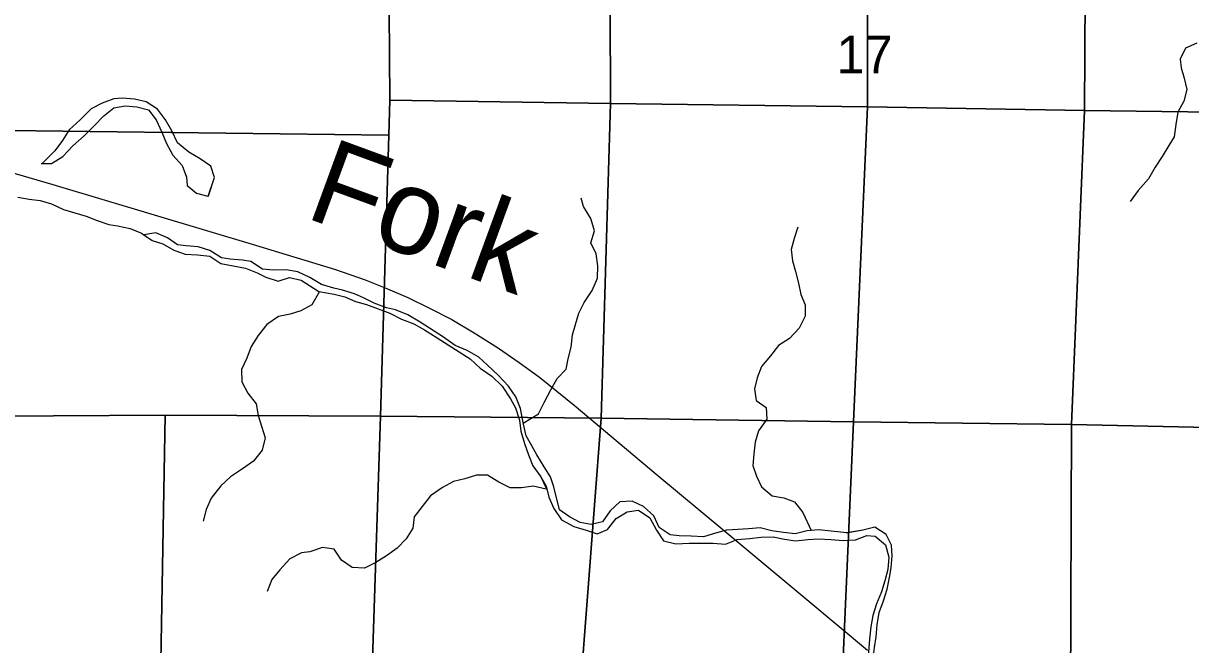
# Model space of a CAD drawing. Extents: x 1985906 to 2277390, y 930619 to 1324581.
# Drawn here: x 2072204 to 2079054, y 1104286 to 1107929 of the extents above; entities that cross this region are included whole.
import ezdxf

# ---------------------------------------------------------------- set-up
doc = ezdxf.new("R2010")
doc.units = 0
for name, color, linetype in [('GM_X_Minor_Lake', 7, 'Continuous'), ('GM_X_Minor_River', 7, 'Continuous'), ('GM_X_Minor_River_Text', 7, 'Continuous'), ('GM_X_Rail_Line', 7, 'Continuous'), ('GM_X_Section', 7, 'Continuous'), ('GM_X_Section_Text', 7, 'Continuous')]:
    doc.layers.add(name, color=color, linetype=linetype)

msp = doc.modelspace()

# ---------------------------------------------------------------- linework, layer by layer
at = {"layer": 'GM_X_Minor_Lake'}
for points in [[(2072309, 1107107.7), (2072369.2, 1107108.2), (2072435.2, 1107148.9), (2072494.9, 1107211.6), (2072560.7, 1107270.4), (2072618.5, 1107327.1), (2072676.3, 1107385.9), (2072736.1, 1107434.6), (2072802.3, 1107445.1), (2072870.6, 1107439.6), (2072939.1, 1107422.1), (2072983.7, 1107364.1), (2073016.4, 1107292), (2073045.1, 1107223.9), (2073081.8, 1107155.8), (2073136.5, 1107096), (2073161.2, 1107027.8), (2073165.6, 1106977.6), (2073220.2, 1106933.8), (2073286.6, 1106916.3)], [(2073290, 1106917.4), (2073325.9, 1107025.1), (2073305.2, 1107091.2), (2073242.6, 1107135), (2073176, 1107174.7), (2073109.3, 1107228.4), (2073076.6, 1107298.5), (2073037.9, 1107362.5), (2072991.2, 1107426.5), (2072924.6, 1107468.2), (2072856.2, 1107483.7), (2072785.9, 1107491.2), (2072735.7, 1107486.8), (2072667.6, 1107460.2), (2072601.6, 1107427.5), (2072537.9, 1107362.7), (2072474.1, 1107303.9), (2072434.4, 1107241.3), (2072388.7, 1107180.7), (2072313.9, 1107107.3)], [(2073289.4, 1106915.5), (2073325.9, 1107025.1), (2073305.2, 1107091.2), (2073242.6, 1107135), (2073176, 1107174.7), (2073109.3, 1107228.4), (2073076.6, 1107298.5), (2073037.9, 1107362.5), (2072991.2, 1107426.5), (2072924.6, 1107468.2), (2072856.2, 1107483.7), (2072785.9, 1107491.2), (2072735.7, 1107486.8), (2072667.6, 1107460.2), (2072601.6, 1107427.5), (2072537.9, 1107362.7), (2072474.1, 1107303.9), (2072434.4, 1107241.3), (2072388.7, 1107180.7), (2072314.4, 1107107.7)], [(2072314.4, 1107107.7), (2072369.2, 1107108.2), (2072435.2, 1107148.9), (2072494.9, 1107211.6), (2072560.7, 1107270.4), (2072618.5, 1107327.1), (2072676.3, 1107385.9), (2072736.1, 1107434.6), (2072802.3, 1107445.1), (2072870.6, 1107439.6), (2072939.1, 1107422.1), (2072983.7, 1107364.1), (2073016.4, 1107292), (2073045.1, 1107223.9), (2073081.8, 1107155.8), (2073136.5, 1107096), (2073161.2, 1107027.8), (2073165.6, 1106977.6), (2073220.2, 1106933.8), (2073289.4, 1106915.5)]]:
    msp.add_lwpolyline(points, dxfattribs=at)
at = {"layer": 'GM_X_Minor_River'}
for points in [[(2079090.8, 1107813.4), (2079024.9, 1107782.8), (2078993.3, 1107718.3), (2078997.8, 1107668.2), (2079016.4, 1107608.1), (2079031, 1107542), (2079013.5, 1107473.6), (2078980, 1107409.2), (2078966.6, 1107336.8), (2078957.2, 1107264.5), (2078925.5, 1107212), (2078887.9, 1107147.5), (2078846.3, 1107085), (2078806.8, 1107018.4), (2078747.2, 1106949.8), (2078699.6, 1106885.2)], [(2072171.9, 1106909.1), (2072238.2, 1106897.6), (2072302.5, 1106890.1), (2072368.9, 1106870.5), (2072439.5, 1106836.9), (2072572.3, 1106797.8), (2072636.7, 1106772.2), (2072705.2, 1106748.7), (2072757.4, 1106741), (2072831.9, 1106725.6), (2072898.3, 1106698), (2072960.9, 1106656.3), (2073023.3, 1106636.7), (2073087.9, 1106599.1), (2073154.3, 1106575.5), (2073226.6, 1106572), (2073298.9, 1106564.6), (2073363.6, 1106520.9), (2073508.3, 1106493.9), (2073576.8, 1106466.4), (2073627.2, 1106440.6), (2073699.7, 1106417.1), (2073765.7, 1106439.7), (2073834.1, 1106424.2), (2073939, 1106356)], [(2075136.6, 1105584), (2075228, 1105640.1), (2075261.5, 1105706.6), (2075299, 1105779.2), (2075336.6, 1105845.7), (2075390.3, 1105902.3), (2075401.8, 1105962.6), (2075419.3, 1106031), (2075426.7, 1106103.3), (2075444.2, 1106163.6), (2075463.7, 1106230), (2075495.2, 1106292.5), (2075542.8, 1106363.1), (2075574.3, 1106435.6), (2075575.6, 1106507.9), (2075565, 1106578), (2075534.3, 1106642), (2075555.8, 1106712.4), (2075535.1, 1106784.5), (2075492.3, 1106854.4), (2075477.8, 1106904.5)], [(2075139.7, 1105579.4), (2075121.3, 1105671.4), (2075094.7, 1105739.4), (2075052, 1105801.3), (2074993.2, 1105865.1), (2074928.4, 1105924.8), (2074877.8, 1105972.6), (2074809.2, 1106010.2), (2074738.7, 1106039.8), (2074670, 1106089.4), (2074532.8, 1106176.7), (2074460.1, 1106220.3), (2074387.6, 1106249.8), (2074335.3, 1106261.5), (2074262.8, 1106289), (2074200.3, 1106320.6), (2074148, 1106342.3), (2074077.5, 1106363.8), (2074027.2, 1106375.5), (2073954.8, 1106397), (2073886.2, 1106438.6), (2073815.6, 1106472.2), (2073747.3, 1106483.7), (2073673, 1106481.1), (2073608.7, 1106488.7), (2073540.1, 1106532.3), (2073489.8, 1106539.9), (2073417.5, 1106545.4), (2073367.3, 1106555.1), (2073298.7, 1106596.7), (2073230.2, 1106618.2), (2073159.9, 1106623.7), (2073109.7, 1106631.3), (2073051.1, 1106671), (2072982.6, 1106700.6), (2072911.1, 1106689.3)], [(2075140.2, 1105579.2), (2075121.3, 1105671.4), (2075094.7, 1105739.4), (2075052, 1105801.3), (2074993.2, 1105865.1), (2074928.4, 1105924.8), (2074877.8, 1105972.6), (2074809.2, 1106010.2), (2074738.7, 1106039.8), (2074670, 1106089.4), (2074532.8, 1106176.7), (2074460.1, 1106220.3), (2074387.6, 1106249.8), (2074335.3, 1106261.5), (2074262.8, 1106289), (2074200.3, 1106320.6), (2074148, 1106342.3), (2074077.5, 1106363.8), (2074027.2, 1106375.5), (2073954.8, 1106397), (2073886.2, 1106438.6), (2073815.6, 1106472.2), (2073747.3, 1106483.7), (2073673, 1106481.1), (2073608.7, 1106488.7), (2073540.1, 1106532.3), (2073489.8, 1106539.9), (2073417.5, 1106545.4), (2073367.3, 1106555.1), (2073298.7, 1106596.7), (2073230.2, 1106618.2), (2073159.9, 1106623.7), (2073109.7, 1106631.3), (2073051.1, 1106671), (2072982.6, 1106700.6), (2072911.2, 1106689.4)], [(2072911.2, 1106689.4), (2072960.9, 1106656.3), (2073023.3, 1106636.7), (2073087.9, 1106599.1), (2073154.3, 1106575.5), (2073226.6, 1106572), (2073298.9, 1106564.6), (2073363.6, 1106520.9), (2073508.3, 1106493.9), (2073576.8, 1106466.4), (2073627.2, 1106440.6), (2073699.7, 1106417.1), (2073765.7, 1106439.7), (2073834.1, 1106424.2), (2073939, 1106356)], [(2076749.9, 1106733.7), (2076728.4, 1106667.3), (2076710.9, 1106602.9), (2076717.5, 1106536.7), (2076736.1, 1106474.7), (2076752.8, 1106406.5), (2076767.4, 1106338.4), (2076792, 1106278.4), (2076792.6, 1106212.2), (2076757.1, 1106141.6), (2076699.4, 1106081), (2076635.6, 1106040.3), (2076587.9, 1105979.8), (2076536.3, 1105917.1), (2076510.8, 1105850.7), (2076495.3, 1105786.4), (2076503.9, 1105718.2), (2076562.5, 1105676.5), (2076567.1, 1105608.3), (2076517.5, 1105539.7), (2076498, 1105473.3), (2076490.6, 1105405), (2076485.2, 1105336.7), (2076505.8, 1105274.6), (2076536.5, 1105210.6), (2076599.2, 1105158.9), (2076667.5, 1105147.4), (2076729.9, 1105123.8), (2076778.7, 1105060), (2076828.3, 1104954.9)], [(2073942, 1106356), (2073897.6, 1106278.2), (2073833.7, 1106243.5), (2073769.6, 1106223), (2073701.5, 1106210.4), (2073633.7, 1106163.7), (2073582.1, 1106099.1), (2073540.5, 1106034.6), (2073515, 1105966.1), (2073485.5, 1105899.6), (2073486.1, 1105827.4), (2073520.8, 1105761.4), (2073571.5, 1105697.6), (2073582.2, 1105629.4), (2073602.9, 1105561.3), (2073623.5, 1105499.3), (2073606, 1105426.9), (2073554.4, 1105362.3), (2073484.6, 1105313.6), (2073420.7, 1105270.9), (2073363, 1105216.3), (2073307.4, 1105145.6), (2073277.9, 1105079.1), (2073260.5, 1105010.8)], [(2073939, 1106356), (2074027.5, 1106341.4), (2074091.9, 1106325.8), (2074154.4, 1106298.2), (2074218.8, 1106280.6), (2074355.7, 1106229.5), (2074424.2, 1106193.9), (2074496.8, 1106166.4), (2074559.3, 1106132.7), (2074632, 1106085.1), (2074696.6, 1106043.5), (2074761.1, 1106003.8), (2074825.7, 1105962.2), (2074884.4, 1105906.4), (2074953.1, 1105860.8), (2075013.8, 1105801), (2075062.6, 1105727.2), (2075093.2, 1105675.2), (2075115.9, 1105603.1), (2075124.5, 1105537), (2075145.2, 1105464.9), (2075167.9, 1105398.8), (2075194.6, 1105334.8), (2075241.3, 1105270.9), (2075271.9, 1105214.9)], [(2073939, 1106356), (2074027.5, 1106341.4), (2074091.9, 1106325.8), (2074154.4, 1106298.2), (2074218.8, 1106280.6), (2074355.7, 1106229.5), (2074424.2, 1106193.9), (2074496.8, 1106166.4), (2074559.3, 1106132.7), (2074632, 1106085.1), (2074696.6, 1106043.5), (2074761.1, 1106003.8), (2074825.7, 1105962.2), (2074884.4, 1105906.4), (2074953.1, 1105860.8), (2075013.8, 1105801), (2075062.6, 1105727.2), (2075093.2, 1105675.2), (2075115.9, 1105603.1), (2075124.5, 1105537), (2075145.2, 1105464.9), (2075167.9, 1105398.8), (2075194.6, 1105334.8), (2075241.3, 1105270.9), (2075272, 1105202.9)], [(2077036.4, 1104942.6), (2076944.2, 1104950.8), (2076871.9, 1104958.3), (2076803.7, 1104953.8), (2076733.6, 1104935.2), (2076665.3, 1104942.7), (2076596.9, 1104954.2), (2076528.5, 1104971.7), (2076460.4, 1104965.2), (2076396.2, 1104960.7), (2076330, 1104958.2), (2076265.9, 1104939.6), (2076195.8, 1104919), (2076123.5, 1104922.4), (2076053.3, 1104923.9), (2076001, 1104929.5), (2075936.4, 1104973.2), (2075903.7, 1105041.2), (2075843, 1105096.9), (2075776.5, 1105126.5), (2075704.2, 1105123.9), (2075648.5, 1105071.3), (2075602.9, 1105006.8), (2075536.8, 1104990.2), (2075472.5, 1105001.7), (2075410, 1105035.4), (2075351.4, 1105077.1), (2075332.7, 1105149.2), (2075316, 1105217.3), (2075297.5, 1105269.3), (2075260.8, 1105329.3), (2075218.1, 1105399.2), (2075187.5, 1105451.1), (2075154.9, 1105511.1), (2075140.2, 1105579.2)], [(2075272.7, 1105196.9), (2075195.6, 1105214.4), (2075127.5, 1105205.8), (2075061.2, 1105205.3), (2074994.7, 1105238.9), (2074928.1, 1105280.5), (2074863.9, 1105280), (2074795.8, 1105257.4), (2074727.7, 1105242.9), (2074663.8, 1105208.2), (2074593.9, 1105159.5), (2074544.3, 1105096.9), (2074498.7, 1105036.4), (2074489.2, 1104968.1), (2074451.7, 1104905.5), (2074398, 1104850.9), (2074336.1, 1104806.3), (2074272.2, 1104767.7), (2074206.3, 1104735.1), (2074134, 1104738.5), (2074071.4, 1104782.2), (2074028.7, 1104846.1), (2073960.3, 1104855.6), (2073886.3, 1104830.9), (2073836.2, 1104824.5), (2073768.2, 1104789.9), (2073708.6, 1104725.2), (2073662.9, 1104668.6), (2073635.4, 1104598.2)], [(2075271.9, 1105214.9), (2075288.5, 1105150.8), (2075317.2, 1105084.8), (2075362, 1105016.9), (2075434.6, 1104979.3), (2075507, 1104957.8), (2075571.4, 1104936.2), (2075631.4, 1104960.8), (2075683, 1105025.4), (2075746.9, 1105064.1), (2075815.1, 1105074.6), (2075881.7, 1105029), (2075920.5, 1104957), (2075961.2, 1104895.1), (2076033.6, 1104877.6), (2076111.9, 1104880.2), (2076252.3, 1104881.3), (2076324.7, 1104875.8), (2076392.7, 1104902.4), (2076464.9, 1104909), (2076533.1, 1104915.6), (2076605.3, 1104918.1), (2076671.6, 1104904.6), (2076736, 1104895.1), (2076808.2, 1104901.6), (2076870.3, 1104906.1), (2076942.6, 1104902.7), (2077015, 1104897.2), (2077087.2, 1104899.8), (2077153.2, 1104926.4), (2077203.4, 1104922.7), (2077264.1, 1104871), (2077282.8, 1104798.9), (2077277.4, 1104726.6), (2077259.9, 1104660.2), (2077240.4, 1104595.9), (2077210.9, 1104525.4), (2077189.4, 1104457), (2077178, 1104390.6), (2077170.6, 1104318.3), (2077158.7, 1104165.6)], [(2075271.9, 1105214.9), (2075288.5, 1105150.8), (2075317.2, 1105084.8), (2075362, 1105016.9), (2075434.6, 1104979.3), (2075507, 1104957.8), (2075571.4, 1104936.2), (2075631.4, 1104960.8), (2075683, 1105025.4), (2075746.9, 1105064.1), (2075815.1, 1105074.6), (2075881.7, 1105029), (2075920.5, 1104957), (2075961.2, 1104895.1), (2076033.6, 1104877.6), (2076111.9, 1104880.2), (2076252.3, 1104881.3), (2076324.7, 1104875.8), (2076392.7, 1104902.4), (2076464.9, 1104909), (2076533.1, 1104915.6), (2076605.3, 1104918.1), (2076671.6, 1104904.6), (2076736, 1104895.1), (2076808.2, 1104901.6), (2076870.3, 1104906.1), (2076942.6, 1104902.7), (2077015, 1104897.2), (2077087.2, 1104899.8), (2077153.2, 1104926.4), (2077203.4, 1104922.7), (2077264.1, 1104871), (2077282.8, 1104798.9), (2077277.4, 1104726.6), (2077259.9, 1104660.2), (2077240.4, 1104595.9), (2077210.9, 1104525.4), (2077189.4, 1104457), (2077178, 1104390.6), (2077170.6, 1104318.3), (2077158.6, 1104164.6)], [(2077443.1, 1103791.2), (2077351.3, 1103854.1), (2077296.6, 1103915.9), (2077247.8, 1103985.8), (2077207, 1104053.7), (2077188.4, 1104123.8), (2077189.8, 1104192), (2077199.1, 1104268.4), (2077208.6, 1104332.7), (2077214, 1104403), (2077227.4, 1104475.3), (2077252.9, 1104543.8), (2077274.4, 1104612.2), (2077289.8, 1104688.6), (2077297.4, 1104738.8), (2077302.8, 1104805.1), (2077298.2, 1104869.3), (2077267.6, 1104931.3), (2077200.9, 1104974.9), (2077130.8, 1104956.3), (2077034.8, 1104939.5)], [(2077440.2, 1103792.5), (2077351.3, 1103854.1), (2077296.6, 1103915.9), (2077247.8, 1103985.8), (2077207, 1104053.7), (2077188.4, 1104123.8), (2077189.8, 1104192), (2077199.1, 1104268.4), (2077208.6, 1104332.7), (2077214, 1104403), (2077227.4, 1104475.3), (2077252.9, 1104543.8), (2077274.4, 1104612.2), (2077289.8, 1104688.6), (2077297.4, 1104738.8), (2077302.8, 1104805.1), (2077298.2, 1104869.3), (2077267.6, 1104931.3), (2077200.9, 1104974.9), (2077130.8, 1104956.3), (2077036.4, 1104942.6)]]:
    msp.add_lwpolyline(points, dxfattribs=at)
at = {"layer": 'GM_X_Rail_Line'}
msp.add_lwpolyline([(2071792.1, 1107155.2), (2072376.9, 1106984), (2073565.9, 1106628.5), (2074035.3, 1106486.7), (2074211.1, 1106425.5), (2074328.1, 1106379.1), (2074459.7, 1106321.8), (2074586.8, 1106259.8), (2074718.4, 1106192.4), (2074849.3, 1106115), (2074992.6, 1106025.1), (2075114.2, 1105941.4), (2075233.5, 1105853.9), (2075436.5, 1105689.7), (2075916.7, 1105287.7), (2076320.2, 1104951.6), (2076802, 1104551.1), (2077157.5, 1104253.7)], dxfattribs=at)
at = {"layer": 'GM_X_Section'}
for points in [[(2075638.8, 1110837.5), (2075650.8, 1107458.5), (2074355.6, 1107478.1), (2074346.2, 1108529), (2074336.1, 1109761.8), (2074331.4, 1110848.1)], [(2077163, 1110825.1), (2077157.5, 1107439.2), (2075650.8, 1107458.5), (2075638.8, 1110837.5)], [(2078451.4, 1110814.6), (2078431, 1107418), (2077157.5, 1107439.2), (2077163, 1110825.1)], [(2079999.7, 1110802), (2079967.6, 1108054.8), (2079945.3, 1107398), (2078431, 1107418), (2078451.4, 1110814.6)], [(2071920.7, 1108551.3), (2074346.2, 1108529), (2074355.6, 1107478.1), (2074349.6, 1107273.3), (2071795.9, 1107305.4)], [(2074355.6, 1107478.1), (2075650.8, 1107458.5), (2075595.4, 1105614.8), (2074301.1, 1105626.2), (2074349.6, 1107273.3)], [(2075650.8, 1107458.5), (2077157.5, 1107439.2), (2077076.3, 1105591.7), (2075595.4, 1105614.8)], [(2077157.5, 1107439.2), (2078431, 1107418), (2078355.4, 1105576.7), (2077076.3, 1105591.7)], [(2079945.3, 1107398), (2079881.3, 1105544.3), (2078355.4, 1105576.7), (2078431, 1107418)], [(2071795.9, 1107305.4), (2074349.6, 1107273.3), (2074301.1, 1105626.2), (2073036.1, 1105631.5), (2071724.5, 1105624.5), (2071733.3, 1106921.6)], [(2073036.1, 1105631.5), (2072988.9, 1102963.8), (2071764.4, 1102919.9), (2071724.5, 1105624.5)], [(2074301.1, 1105626.2), (2074229.7, 1103489), (2074169.1, 1103006.2), (2072988.9, 1102963.8), (2073036.1, 1105631.5)], [(2075595.4, 1105614.8), (2075430.9, 1103471.4), (2074229.7, 1103489), (2074301.1, 1105626.2)], [(2077076.3, 1105591.7), (2076982, 1103453.3), (2075430.9, 1103471.4), (2075595.4, 1105614.8)], [(2078355.4, 1105576.7), (2078346.9, 1103444.1), (2076982, 1103453.3), (2077076.3, 1105591.7)], [(2079881.3, 1105544.3), (2079820.5, 1103435.6), (2079819.8, 1103412.6), (2078346.9, 1103444.1), (2078355.4, 1105576.7)]]:
    msp.add_lwpolyline(points, close=True, dxfattribs=at)

# ---------------------------------------------------------------- texts
at = {"layer": 'GM_X_Minor_River_Text'}
msp.add_text('Fork', height=500.2, rotation=339.88739, dxfattribs=at).set_placement((2073847.6, 1106794))
at = {"layer": 'GM_X_Section_Text'}
msp.add_text('17', height=221, rotation=0.00001, dxfattribs=at).set_placement((2076976.6, 1107636.2))

doc.saveas('drawing.dxf')
